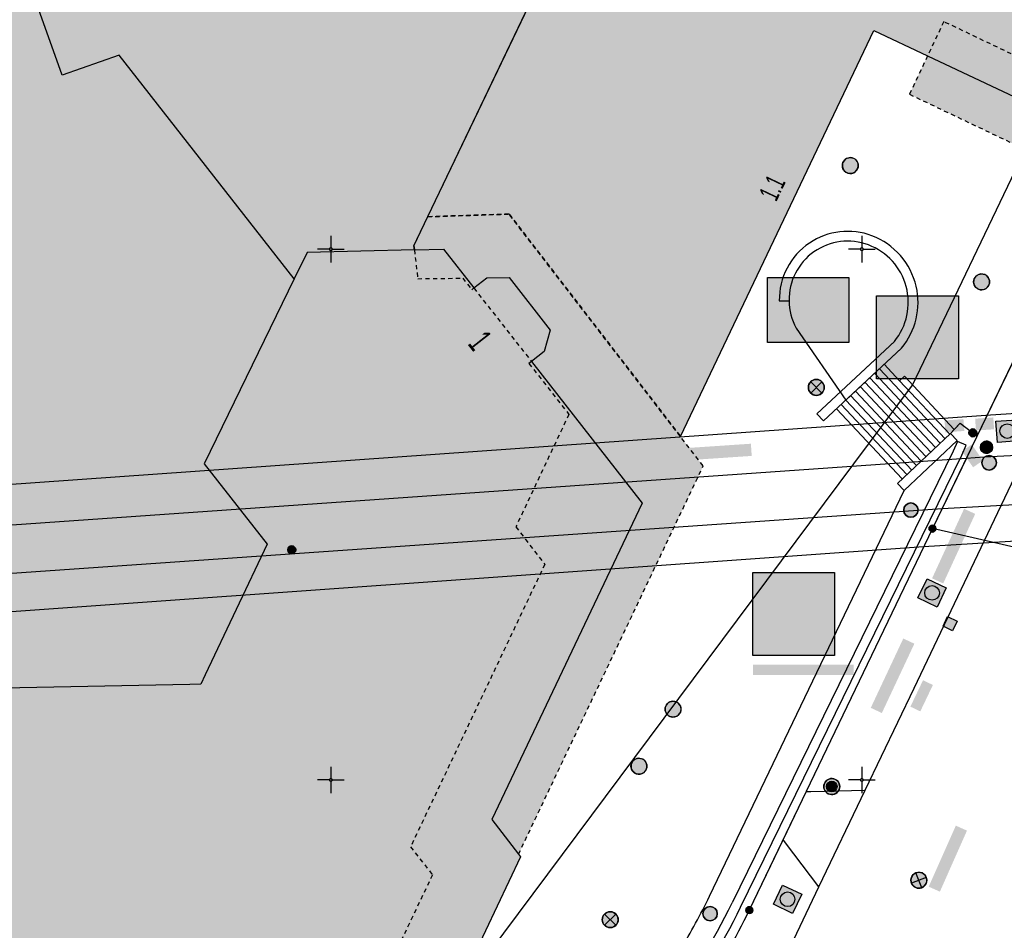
# Model space of a CAD drawing. Header units: metres. Extents: x 2695560 to 2696939, y 1260491 to 1262050.
# Tile 951 of 1005: x 2696636 to 2696683, y 1261693 to 1261736. Entities that reach past the tile are written whole.
import ezdxf

# ---------------------------------------------------------------- set-up
doc = ezdxf.new("R2010")
doc.units = ezdxf.units.M
doc.linetypes.add('AUSGEZOGEN', pattern=[0])
doc.linetypes.add('VERDECKT2_S2', pattern=[0.36, 0.2, -0.16])
for name, color, linetype in [('XR$1$AV_Flächen (EO)', 7, 'AUSGEZOGEN'), ('XR$1$AV_Gebäudeflächen (BB)', 7, 'AUSGEZOGEN'), ('XR$1$AV_Gebäudeflächen (EO)', 7, 'AUSGEZOGEN'), ('XR$1$AV_Gebäudeflächen ut.', 7, 'AUSGEZOGEN'), ('XR$1$AV_Grenzpunkte', 7, 'AUSGEZOGEN'), ('XR$1$AV_Haus-Nr.', 7, 'AUSGEZOGEN'), ('XR$1$AV_Koordinatennetzpunkte', 7, 'AUSGEZOGEN'), ('XR$1$AV_Linien (BB)', 7, 'AUSGEZOGEN'), ('XR$1$AV_Linien (EO)', 7, 'AUSGEZOGEN'), ('XR$1$AW_LK_Einlaufschacht alt', 24, 'AUSGEZOGEN'), ('XR$1$AW_LK_Schachtdeckel', 24, 'AUSGEZOGEN'), ('XR$1$AW_LK_Vorflutereinlauf', 24, 'AUSGEZOGEN'), ('XR$1$EW_LK_Bauwerk', 1, 'AUSGEZOGEN'), ('XR$1$EW_LK_Knoten', 1, 'AUSGEZOGEN'), ('XR$1$Liegenschaftsgrenzen', 7, 'AUSGEZOGEN'), ('XR$1$PFAV', 255, 'AUSGEZOGEN'), ('XR$1$PFAW', 255, 'AUSGEZOGEN'), ('XR$1$PFEW', 255, 'AUSGEZOGEN'), ('XR$1$PFWA', 255, 'AUSGEZOGEN'), ('XR$1$RAEW', 8, 'AUSGEZOGEN'), ('XR$1$RP_Abstandslinie', 7, 'AUSGEZOGEN'), ('XR$1$WA_LK_Hydrant', 171, 'AUSGEZOGEN')]:
    doc.layers.add(name, color=color, linetype=linetype)
doc.styles.add('ARIAL', font='arial.ttf')

# ---------------------------------------------------------------- blocks, each defined once
blk = doc.blocks.new('COMPLEXOBJECT_382')
at = {"layer": 'XR$1$AV_Linien (BB)', "color": 7, "linetype": 'AUSGEZOGEN', "transparency": 33554687}
blk.add_line((6671.11, 11722.563), (6671.57, 11722.57), dxfattribs=at)
blk.add_lwpolyline([(6671.909, 11721.283), (6674.242, 11717.893), (6676.863, 11720.336)], dxfattribs=at)
for centre, radius, start, end in [((6674.332, 11722.613), 3.223, 69.2822, 123.9497), ((6674.334, 11722.612), 3.224, 123.9762, 180.875), ((6674.28, 11722.485), 3.361, 13.1266, 69.2282), ((6674.28, 11722.486), 3.361, 320.233, 13.1061), ((6674.339, 11722.611), 2.77, 180.8542, 208.6592)]:
    blk.add_arc(centre, radius, start, end, dxfattribs=at)
blk = doc.blocks.new('COMPLEXOBJECT_390')
at = {"layer": 'XR$1$AV_Linien (BB)', "color": 7, "linetype": 'AUSGEZOGEN', "transparency": 33554687}
for points in [[(6667.83, 11694.521), (6676.985, 11713.631), (6676.67, 11713.966), (6679.17, 11716.314), (6679.621, 11716.806), (6680.429, 11716.186)], [(6666.232, 11688.823), (6665.839, 11689.047), (6665.296, 11689.358), (6665.147, 11689.097), (6664.779, 11689.302)]]:
    blk.add_lwpolyline(points, dxfattribs=at)
for centre, radius, start, end in [((6624.255, 11716.506), 48.807, 329.8824, 333.2273), ((6624.014, 11716.632), 49.079, 326.161, 329.8966)]:
    blk.add_arc(centre, radius, start, end, dxfattribs=at)
blk = doc.blocks.new('COMPLEXOBJECT_606')
at = {"layer": 'XR$1$AV_Linien (BB)', "color": 7, "linetype": 'AUSGEZOGEN', "transparency": 33554687}
blk.add_lwpolyline([(6653.935, 11724.965), (6655.307, 11724.997), (6656.736, 11723.169), (6657.343, 11723.644), (6658.397, 11723.665), (6660.333, 11721.181), (6660.048, 11720.175), (6659.444, 11719.707), (6664.659, 11713.038), (6657.585, 11698.14), (6658.837, 11696.503), (6658.93, 11696.382), (6655.633, 11689.414), (6655.465, 11689.411), (6627.417, 11688.876), (6625.487, 11684.807), (6610.155, 11684.506), (6608.852, 11684.509), (6605.71, 11677.828), (6601.705, 11677.74), (6570.412, 11677.096)], dxfattribs=at)
blk = doc.blocks.new('COMPLEXOBJECT_686')
at = {"layer": 'XR$1$AV_Linien (BB)', "color": 7, "linetype": 'AUSGEZOGEN', "transparency": 33554687}
blk.add_line((6671.292, 11697.19), (6669.7, 11693.87), dxfattribs=at)
for centre, radius, start, end in [((6634.41, 11710.984), 39.22, 321.2789, 334.1292), ((6634.223, 11710.859), 39.289, 308.7781, 321.5916), ((6634.375, 11710.818), 39.162, 300.6637, 308.6415)]:
    blk.add_arc(centre, radius, start, end, dxfattribs=at)
blk = doc.blocks.new('COMPLEXOBJECT_837')
at = {"layer": 'XR$1$AV_Flächen (EO)', "color": 7, "linetype": 'AUSGEZOGEN', "transparency": 33554687}
blk.add_line((6678.774, 11712.782), (6709.411, 11714.435), dxfattribs=at)
blk = doc.blocks.new('COMPLEXOBJECT_838')
at = {"layer": 'XR$1$AV_Flächen (EO)', "color": 7, "linetype": 'AUSGEZOGEN', "transparency": 33554687}
blk.add_lwpolyline([(6709.509, 11716.664), (6680.754, 11715.201), (6679.912, 11715.142)], dxfattribs=at)
blk = doc.blocks.new('COMPLEXOBJECT_841')
at = {"layer": 'XR$1$AV_Flächen (EO)', "color": 7, "linetype": 'AUSGEZOGEN', "transparency": 33554687}
blk.add_line((6484.02, 11699.236), (6678.774, 11712.782), dxfattribs=at)
blk = doc.blocks.new('COMPLEXOBJECT_842')
at = {"layer": 'XR$1$AV_Flächen (EO)', "color": 7, "linetype": 'AUSGEZOGEN', "transparency": 33554687}
blk.add_line((6679.912, 11715.142), (6483.55, 11701.41), dxfattribs=at)
blk = doc.blocks.new('COMPLEXOBJECT_843')
at = {"layer": 'XR$1$AV_Flächen (EO)', "color": 7, "linetype": 'AUSGEZOGEN', "transparency": 33554687}
for points in [[(6696.612, 11689.582), (6696.805, 11689.943), (6697.893, 11693.086), (6691.243, 11691.335), (6688.744, 11690.677), (6684.676, 11689.606), (6684.552, 11689.574)], [(6685.277, 11686.582), (6686.655, 11686.947), (6688.172, 11687.349), (6688.534, 11687.444), (6694.284, 11688.966), (6696.612, 11689.582)], [(6671.385, 11687.671), (6669.459, 11687.594), (6668.457, 11687.554), (6666.232, 11688.823), (6665.839, 11689.047), (6665.296, 11689.358), (6665.147, 11689.097), (6661.491, 11684.547), (6661.502, 11684.247), (6661.919, 11684.263), (6662.561, 11684.286), (6663.185, 11684.309), (6667.977, 11684.486), (6671.234, 11684.606)]]:
    blk.add_lwpolyline(points, dxfattribs=at)
for centre, radius, start, end in [((6669.032, 11750.454), 62.828, 272.14628, 284.30151), ((6669.563, 11747.526), 62.938, 279.89037, 284.45868), ((6669.443, 11748.131), 63.554, 276.3331, 279.90254), ((6669.469, 11748.397), 63.816, 271.58472, 276.2838)]:
    blk.add_arc(centre, radius, start, end, dxfattribs=at)
blk = doc.blocks.new('COMPLEXOBJECT_873')
at = {"layer": 'XR$1$AV_Flächen (EO)', "color": 7, "linetype": 'AUSGEZOGEN', "transparency": 33554687}
blk.add_line((6665.839, 11689.047), (6666.232, 11688.823), dxfattribs=at)
blk.add_lwpolyline([(6669.29, 11694.01), (6679.706, 11715.301), (6679.912, 11715.76), (6679.502, 11715.944), (6679.299, 11715.492), (6668.887, 11694.209)], dxfattribs=at)
for centre, radius, start, end in [((6633.031, 11711.9), 39.983, 325.1402, 333.7387), ((6633.03, 11711.892), 40.429, 325.2079, 333.7491)]:
    blk.add_arc(centre, radius, start, end, dxfattribs=at)
blk = doc.blocks.new('COMPLEXOBJECT_965')
at = {"layer": 'XR$1$AV_Flächen (EO)', "color": 7, "linetype": 'AUSGEZOGEN', "transparency": 33554687}
blk.add_line((6671.11, 11722.563), (6671.57, 11722.57), dxfattribs=at)
blk.add_lwpolyline([(6676.527, 11720.652), (6672.875, 11717.247), (6673.189, 11716.911), (6676.863, 11720.336)], dxfattribs=at)
for centre, radius, start, end in [((6674.332, 11722.613), 3.223, 69.2822, 123.9497), ((6674.334, 11722.612), 3.224, 123.9762, 180.875), ((6674.331, 11722.614), 2.762, 69.27, 180.9134), ((6674.28, 11722.485), 3.361, 13.1266, 69.2282), ((6674.281, 11722.486), 2.899, 320.7623, 69.2417), ((6674.28, 11722.486), 3.361, 320.233, 13.1061)]:
    blk.add_arc(centre, radius, start, end, dxfattribs=at)
blk = doc.blocks.new('COMPLEXOBJECT_1023')
at = {"layer": 'XR$1$AV_Linien (EO)', "color": 7, "linetype": 'AUSGEZOGEN', "transparency": 33554687}
blk.add_line((6671.11, 11722.563), (6671.57, 11722.57), dxfattribs=at)
blk.add_lwpolyline([(6676.527, 11720.652), (6676.549, 11720.672), (6672.875, 11717.247), (6673.189, 11716.911), (6676.863, 11720.336)], dxfattribs=at)
for centre, radius, start, end in [((6674.332, 11722.613), 3.223, 69.2822, 123.9497), ((6674.334, 11722.612), 3.224, 123.9762, 180.875), ((6674.331, 11722.614), 2.762, 69.27, 180.9134), ((6674.28, 11722.485), 3.361, 13.1266, 69.2282), ((6674.281, 11722.486), 2.899, 320.7623, 69.2417), ((6674.28, 11722.486), 3.361, 320.233, 13.1061)]:
    blk.add_arc(centre, radius, start, end, dxfattribs=at)
blk = doc.blocks.new('COMPLEXOBJECT_1066')
at = {"layer": 'XR$1$AV_Linien (EO)', "color": 7, "linetype": 'AUSGEZOGEN', "transparency": 33554687}
blk.add_line((6483.222, 11703.126), (6681.045, 11717.203), dxfattribs=at)
blk = doc.blocks.new('COMPLEXOBJECT_1067')
at = {"layer": 'XR$1$AV_Linien (EO)', "color": 7, "linetype": 'AUSGEZOGEN', "transparency": 33554687}
blk.add_line((6484.496, 11697.229), (6677.898, 11710.993), dxfattribs=at)
blk = doc.blocks.new('COMPLEXOBJECT_1074')
at = {"layer": 'XR$1$AV_Linien (EO)', "color": 7, "linetype": 'AUSGEZOGEN', "transparency": 33554687}
blk.add_line((6681.045, 11717.203), (6704.155, 11718.52), dxfattribs=at)
blk = doc.blocks.new('COMPLEXOBJECT_1075')
at = {"layer": 'XR$1$AV_Linien (EO)', "color": 7, "linetype": 'AUSGEZOGEN', "transparency": 33554687}
blk.add_line((6677.898, 11710.993), (6696.002, 11712.112), dxfattribs=at)
blk = doc.blocks.new('COMPLEXOBJECT_1229')
at = {"layer": 'XR$1$Liegenschaftsgrenzen', "color": 7, "linetype": 'AUSGEZOGEN', "transparency": 33554687}
blk.add_line((6678.32, 11711.84), (6669.7, 11693.87), dxfattribs=at)
for centre, radius, start, end in [((6634.41, 11710.984), 39.22, 321.2789, 334.1292), ((6634.223, 11710.859), 39.289, 308.7781, 321.5916), ((6634.39, 11710.795), 39.134, 295.7951, 308.6456), ((6634.186, 11710.806), 39.234, 283.2072, 296.0566)]:
    blk.add_arc(centre, radius, start, end, dxfattribs=at)
blk = doc.blocks.new('BAV15')
at = {"layer": 'XR$1$PFAV', "transparency": 33554687}
blk.add_hatch(color=7, dxfattribs=at).paths.add_polyline_path([(0.5, 0), (0.49, 0.1), (0.46, 0.2), (0.41, 0.29), (0.34, 0.36), (0.26, 0.42), (0.17, 0.47), (0.08, 0.49), (-0.03, 0.5), (-0.13, 0.48), (-0.22, 0.45), (-0.31, 0.4), (-0.38, 0.33), (-0.44, 0.24), (-0.48, 0.15), (-0.5, 0.05), (-0.5, -0.05), (-0.48, -0.15), (-0.44, -0.24), (-0.38, -0.33), (-0.31, -0.4), (-0.22, -0.45), (-0.13, -0.48), (-0.03, -0.5), (0.08, -0.49), (0.17, -0.47), (0.26, -0.42), (0.34, -0.36), (0.41, -0.29), (0.46, -0.2), (0.49, -0.1)])
at = {"color": 7, "transparency": 33554687}
for start, end in [(90, 270), (270, 90)]:
    blk.add_arc((0, 0), 0.5, start, end, dxfattribs=at)
at = {"layer": 'XR$1$PFAV', "transparency": 33554687}
blk.add_circle((0, 0), 0.5, dxfattribs=at)
blk = doc.blocks.new('BAV2041')
at = {"color": 7, "transparency": 33554687}
for p, q in [((0, 0.5), (0, 0.05)), ((-0.05, 0), (-0.5, 0)), ((0.05, 0), (0.5, 0)), ((0, -0.05), (0, -0.5))]:
    blk.add_line(p, q, dxfattribs=at)
blk.add_circle((0, 0), 0.05, dxfattribs=at)
for start, end in [(90, 270), (270, 90)]:
    blk.add_arc((0, 0), 0.05, start, end, dxfattribs=at)
blk = doc.blocks.new('BAW2089')
at = {"layer": 'XR$1$PFAW', "transparency": 33554687}
blk.add_hatch(color=7, dxfattribs=at).paths.add_polyline_path([(-0.5, 0.5), (-0.5, -0.5), (0.5, -0.5), (0.5, 0.5)])
at = {"transparency": 33554687}
blk.add_lwpolyline([(-0.5, 0.5), (0.5, 0.5), (0.5, -0.5), (-0.5, -0.5), (-0.5, 0.5)], close=True, dxfattribs=at)
at = {"layer": 'XR$1$PFAW', "transparency": 33554687}
blk.add_lwpolyline([(-0.5, 0.5), (0.5, 0.5), (0.5, -0.5), (-0.5, -0.5), (-0.5, 0.5)], close=True, dxfattribs=at)
blk = doc.blocks.new('BAW2081')
at = {"layer": 'XR$1$PFAW', "transparency": 33554687}
blk.add_hatch(color=7, dxfattribs=at).paths.add_polyline_path([(0.5, 0), (0.49, 0.1), (0.46, 0.2), (0.41, 0.29), (0.34, 0.36), (0.26, 0.42), (0.17, 0.47), (0.08, 0.49), (-0.03, 0.5), (-0.13, 0.48), (-0.22, 0.45), (-0.31, 0.4), (-0.38, 0.33), (-0.44, 0.24), (-0.48, 0.15), (-0.5, 0.05), (-0.5, -0.05), (-0.48, -0.15), (-0.44, -0.24), (-0.38, -0.33), (-0.31, -0.4), (-0.22, -0.45), (-0.13, -0.48), (-0.03, -0.5), (0.08, -0.49), (0.17, -0.47), (0.26, -0.42), (0.34, -0.36), (0.41, -0.29), (0.46, -0.2), (0.49, -0.1)])
at = {"transparency": 33554687}
blk.add_line((-0.43, -0.25), (0, 0), dxfattribs=at)
blk.add_lwpolyline([(0, 0.5), (0, 0), (0.43, -0.25)], dxfattribs=at)
for start, end in [(90, 180), (180, 270), (0, 90), (270, 0)]:
    blk.add_arc((0, 0), 0.5, start, end, dxfattribs=at)
at = {"layer": 'XR$1$PFAW', "transparency": 33554687}
blk.add_circle((0, 0), 0.5, dxfattribs=at)
blk = doc.blocks.new('BAW2082')
at = {"layer": 'XR$1$PFAW', "transparency": 33554687}
blk.add_hatch(color=7, dxfattribs=at).paths.add_polyline_path([(0.509, -0.003), (0.499, 0.098), (0.469, 0.194), (0.42, 0.283), (0.354, 0.359), (0.274, 0.421), (0.183, 0.466), (0.085, 0.491), (-0.016, 0.496), (-0.116, 0.481), (-0.211, 0.446), (-0.297, 0.392), (-0.37, 0.323), (-0.428, 0.24), (-0.468, 0.147), (-0.488, 0.047), (-0.488, -0.054), (-0.468, -0.153), (-0.428, -0.246), (-0.37, -0.329), (-0.297, -0.398), (-0.211, -0.452), (-0.116, -0.487), (-0.016, -0.502), (0.085, -0.497), (0.183, -0.472), (0.274, -0.427), (0.354, -0.366), (0.42, -0.289), (0.469, -0.2), (0.499, -0.104)])
at = {"transparency": 33554687}
for start, end in [(91.19481, 268.80519), (268.80519, 91.19481)]:
    blk.add_arc((0.01, 0), 0.5, start, end, dxfattribs=at)
at = {"layer": 'XR$1$PFAW', "transparency": 33554687}
blk.add_circle((0.009, -0.003), 0.5, dxfattribs=at)
blk = doc.blocks.new('BAW2087')
at = {"lineweight": 25, "true_color": 0x000000, "transparency": 33554687}
h = blk.add_hatch(color=18, dxfattribs=at)
h.paths.add_polyline_path([(-0.5, 0.5), (-0.5, -0.5), (0.5, -0.5), (0.5, 0.5)])
h.paths.add_polyline_path([(0.337, -0.069), (0.316, -0.136), (0.282, -0.196), (0.237, -0.249), (0.182, -0.292), (0.119, -0.322), (0.052, -0.34), (-0.017, -0.343), (-0.086, -0.333), (-0.151, -0.309), (-0.21, -0.272), (-0.261, -0.224), (-0.301, -0.167), (-0.328, -0.103), (-0.342, -0.035), (-0.342, 0.035), (-0.328, 0.103), (-0.301, 0.167), (-0.261, 0.224), (-0.21, 0.272), (-0.151, 0.309), (-0.086, 0.333), (-0.017, 0.343), (0.052, 0.34), (0.119, 0.322), (0.182, 0.292), (0.237, 0.249), (0.282, 0.196), (0.316, 0.136), (0.337, 0.069), (0.344, 0)], flags=16)
at = {"layer": 'XR$1$PFAW', "lineweight": 25, "transparency": 33554687}
blk.add_hatch(color=7, dxfattribs=at).paths.add_polyline_path([(0.344, 0), (0.337, 0.069), (0.316, 0.136), (0.282, 0.196), (0.237, 0.249), (0.182, 0.292), (0.119, 0.322), (0.052, 0.34), (-0.017, 0.343), (-0.086, 0.333), (-0.151, 0.309), (-0.21, 0.272), (-0.261, 0.224), (-0.301, 0.167), (-0.328, 0.103), (-0.342, 0.035), (-0.342, -0.035), (-0.328, -0.103), (-0.301, -0.167), (-0.261, -0.224), (-0.21, -0.272), (-0.151, -0.309), (-0.086, -0.333), (-0.017, -0.343), (0.052, -0.34), (0.119, -0.322), (0.182, -0.292), (0.237, -0.249), (0.282, -0.196), (0.316, -0.136), (0.337, -0.069)])
at = {"lineweight": 25, "transparency": 33554687}
for p, q in [((-0.5, 0.5, 0.993), (0.5, 0.5, 0.993)), ((-0.5, -0.5, 0.993), (-0.5, 0.5, 0.993)), ((0.5, 0.5, 0.993), (0.5, -0.5, 0.993)), ((0.5, -0.5, 0.993), (-0.5, -0.5, 0.993))]:
    blk.add_line(p, q, dxfattribs=at)
blk.add_circle((0, 0), 0.344, dxfattribs=at)
at = {"layer": 'XR$1$PFAW', "lineweight": 25, "transparency": 33554687}
blk.add_line((-0.5, 0.5), (0.5, 0.5), dxfattribs=at)
at = {"layer": 'XR$1$PFAW', "color": 31, "lineweight": 25, "transparency": 33554687}
for p, q in [((-0.5, -0.5), (-0.5, 0.5)), ((0.5, 0.5), (0.5, -0.5)), ((0.5, -0.5), (-0.5, -0.5))]:
    blk.add_line(p, q, dxfattribs=at)
at = {"layer": 'XR$1$PFAW', "lineweight": 25, "transparency": 33554687}
blk.add_circle((0, 0), 0.344, dxfattribs=at)
blk = doc.blocks.new('BWA2009')
at = {"true_color": 0x000000, "transparency": 33554687}
blk.add_hatch(color=18, dxfattribs=at).paths.add_polyline_path([(0.333, 0), (0.327, 0.067), (0.306, 0.131), (0.274, 0.19), (0.23, 0.242), (0.176, 0.283), (0.116, 0.313), (0.05, 0.329), (-0.017, 0.333), (-0.084, 0.323), (-0.147, 0.299), (-0.204, 0.264), (-0.253, 0.217), (-0.291, 0.162), (-0.318, 0.1), (-0.332, 0.034), (-0.332, -0.034), (-0.318, -0.1), (-0.291, -0.162), (-0.253, -0.217), (-0.204, -0.264), (-0.147, -0.299), (-0.084, -0.323), (-0.017, -0.333), (0.05, -0.329), (0.116, -0.313), (0.176, -0.283), (0.23, -0.242), (0.274, -0.19), (0.306, -0.131), (0.327, -0.067)])
at = {"layer": 'XR$1$PFWA', "transparency": 33554687}
blk.add_hatch(color=7, dxfattribs=at).paths.add_polyline_path([(0.5, 0), (0.49, 0.101), (0.459, 0.197), (0.41, 0.286), (0.344, 0.362), (0.264, 0.424), (0.174, 0.469), (0.076, 0.494), (-0.025, 0.499), (-0.125, 0.484), (-0.22, 0.449), (-0.306, 0.395), (-0.379, 0.326), (-0.437, 0.243), (-0.477, 0.15), (-0.497, 0.051), (-0.497, -0.051), (-0.477, -0.15), (-0.437, -0.243), (-0.379, -0.326), (-0.306, -0.395), (-0.22, -0.449), (-0.125, -0.484), (-0.025, -0.499), (0.076, -0.494), (0.174, -0.469), (0.264, -0.424), (0.344, -0.362), (0.41, -0.286), (0.459, -0.197), (0.49, -0.101)])
at = {"transparency": 33554687}
blk.add_circle((0, 0), 0.333, dxfattribs=at)
for start, end in [(90, 180), (180, 270), (0, 90), (270, 0)]:
    blk.add_arc((0, 0), 0.5, start, end, dxfattribs=at)
at = {"layer": 'XR$1$PFWA', "transparency": 33554687}
blk.add_circle((0, 0), 0.5, dxfattribs=at)
blk = doc.blocks.new('BEWLP2597')
at = {"layer": 'XR$1$PFEW', "transparency": 33554687}
blk.add_hatch(color=7, dxfattribs=at).paths.add_polyline_path([(-0.5, 0), (-0.497, -0.051), (-0.49, -0.101), (-0.477, -0.15), (-0.459, -0.197), (-0.437, -0.243), (-0.41, -0.286), (-0.379, -0.326), (-0.344, -0.362), (-0.306, -0.395), (-0.264, -0.424), (-0.22, -0.449), (-0.174, -0.469), (-0.125, -0.484), (-0.076, -0.494), (-0.025, -0.499), (0.025, -0.499), (0.076, -0.494), (0.125, -0.484), (0.174, -0.469), (0.22, -0.449), (0.264, -0.424), (0.306, -0.395), (0.344, -0.362), (0.379, -0.326), (0.41, -0.286), (0.437, -0.243), (0.459, -0.197), (0.477, -0.15), (0.49, -0.101), (0.497, -0.051), (0.5, 0), (0.497, 0.051), (0.49, 0.101), (0.477, 0.15), (0.459, 0.197), (0.437, 0.243), (0.41, 0.286), (0.379, 0.326), (0.344, 0.362), (0.306, 0.395), (0.264, 0.424), (0.22, 0.449), (0.174, 0.469), (0.125, 0.484), (0.076, 0.494), (0.025, 0.499), (-0.025, 0.499), (-0.076, 0.494), (-0.125, 0.484), (-0.174, 0.469), (-0.22, 0.449), (-0.264, 0.424), (-0.306, 0.395), (-0.344, 0.362), (-0.379, 0.326), (-0.41, 0.286), (-0.437, 0.243), (-0.459, 0.197), (-0.477, 0.15), (-0.49, 0.101), (-0.497, 0.051)])
at = {"color": 1, "transparency": 33554687}
for start, end in [(90, 180), (0, 90), (180, 270), (270, 0)]:
    blk.add_arc((0, 0), 0.5, start, end, dxfattribs=at)
at = {"layer": 'XR$1$PFEW', "transparency": 33554687}
blk.add_circle((0, 0), 0.5, dxfattribs=at)
blk = doc.blocks.new('BEWLP2574')
at = {"layer": 'XR$1$PFEW', "transparency": 33554687}
blk.add_hatch(color=7, dxfattribs=at).paths.add_polyline_path([(-0.5, 0), (-0.497, -0.051), (-0.489, -0.101), (-0.477, -0.15), (-0.459, -0.198), (-0.437, -0.243), (-0.41, -0.286), (-0.379, -0.326), (-0.344, -0.363), (-0.306, -0.396), (-0.264, -0.425), (-0.22, -0.449), (-0.173, -0.469), (-0.125, -0.485), (-0.075, -0.495), (-0.025, -0.5), (0.026, -0.5), (0.076, -0.495), (0.126, -0.485), (0.174, -0.469), (0.221, -0.449), (0.265, -0.425), (0.306, -0.396), (0.345, -0.363), (0.38, -0.326), (0.411, -0.286), (0.437, -0.243), (0.46, -0.198), (0.477, -0.15), (0.49, -0.101), (0.498, -0.051), (0.5, 0), (0.498, 0.05), (0.49, 0.1), (0.477, 0.149), (0.46, 0.197), (0.437, 0.242), (0.411, 0.285), (0.38, 0.325), (0.345, 0.362), (0.306, 0.395), (0.265, 0.424), (0.221, 0.448), (0.174, 0.468), (0.126, 0.484), (0.076, 0.494), (0.026, 0.499), (-0.025, 0.499), (-0.075, 0.494), (-0.125, 0.484), (-0.173, 0.468), (-0.22, 0.448), (-0.264, 0.424), (-0.306, 0.395), (-0.344, 0.362), (-0.379, 0.325), (-0.41, 0.285), (-0.437, 0.242), (-0.459, 0.197), (-0.477, 0.149), (-0.489, 0.1), (-0.497, 0.05)])
at = {"color": 1, "transparency": 33554687}
for start, end in [(90, 180), (0, 90), (180, 270), (270, 0)]:
    blk.add_arc((0, 0), 0.5, start, end, dxfattribs=at)
at = {"layer": 'XR$1$PFEW', "transparency": 33554687}
blk.add_circle((0, 0), 0.5, dxfattribs=at)
blk = doc.blocks.new('BEWLP2549_S')
at = {"layer": 'XR$1$PFEW', "transparency": 33554687}
blk.add_hatch(color=7, dxfattribs=at).paths.add_polyline_path([(0.5, 0), (0.49, 0.101), (0.459, 0.197), (0.41, 0.286), (0.344, 0.362), (0.264, 0.424), (0.174, 0.469), (0.076, 0.494), (-0.025, 0.499), (-0.125, 0.484), (-0.22, 0.449), (-0.306, 0.395), (-0.379, 0.326), (-0.437, 0.243), (-0.477, 0.15), (-0.497, 0.051), (-0.497, -0.051), (-0.477, -0.15), (-0.437, -0.243), (-0.379, -0.326), (-0.306, -0.395), (-0.22, -0.449), (-0.125, -0.484), (-0.025, -0.499), (0.076, -0.494), (0.174, -0.469), (0.264, -0.424), (0.344, -0.362), (0.41, -0.286), (0.459, -0.197), (0.49, -0.101)])
at = {"color": 1, "transparency": 33554687}
for p, q in [((0.354, -0.354), (-0.354, 0.354)), ((-0.354, -0.354), (0.354, 0.354))]:
    blk.add_line(p, q, dxfattribs=at)
for start, end in [(91.38095, 268.61905), (268.61905, 91.38095)]:
    blk.add_arc((0, 0), 0.5, start, end, dxfattribs=at)
at = {"layer": 'XR$1$PFEW', "transparency": 33554687}
blk.add_circle((0, 0), 0.5, dxfattribs=at)
blk = doc.blocks.new('BEWLP2561')
at = {"layer": 'XR$1$PFEW', "transparency": 33554687}
blk.add_hatch(color=7, dxfattribs=at).paths.add_polyline_path([(0.488, 0), (0.478, 0.101), (0.448, 0.197), (0.399, 0.286), (0.333, 0.362), (0.253, 0.424), (0.162, 0.469), (0.064, 0.494), (-0.037, 0.499), (-0.137, 0.484), (-0.232, 0.449), (-0.318, 0.395), (-0.391, 0.326), (-0.449, 0.243), (-0.489, 0.15), (-0.509, 0.051), (-0.509, -0.051), (-0.489, -0.15), (-0.449, -0.243), (-0.391, -0.326), (-0.318, -0.395), (-0.232, -0.449), (-0.137, -0.484), (-0.037, -0.499), (0.064, -0.494), (0.162, -0.469), (0.253, -0.424), (0.333, -0.362), (0.399, -0.286), (0.448, -0.197), (0.478, -0.101)])
at = {"layer": 'XR$1$RAEW', "transparency": 33554687}
for points in [[(-0.324, -0.38), (-0.009, 0.003), (-0.38, 0.325), (-0.396, 0.305), (-0.411, 0.285), (-0.425, 0.263), (-0.438, 0.242), (-0.449, 0.219), (-0.46, 0.196), (-0.469, 0.172), (-0.477, 0.148), (-0.484, 0.124), (-0.49, 0.099), (-0.494, 0.074), (-0.497, 0.049), (-0.499, 0.024), (-0.5, -0.001), (-0.499, -0.027), (-0.497, -0.052), (-0.494, -0.077), (-0.489, -0.102), (-0.484, -0.127), (-0.477, -0.151), (-0.468, -0.175), (-0.459, -0.198), (-0.448, -0.221), (-0.436, -0.244), (-0.423, -0.266), (-0.409, -0.287), (-0.394, -0.307), (-0.378, -0.327), (-0.361, -0.346), (-0.343, -0.363)], [(0.306, 0.386), (0, 0), (0.381, -0.325), (0.397, -0.305), (0.411, -0.284), (0.425, -0.262), (0.438, -0.24), (0.449, -0.217), (0.459, -0.193), (0.468, -0.169), (0.476, -0.144), (0.483, -0.12), (0.488, -0.094), (0.492, -0.069), (0.494, -0.043), (0.495, -0.018), (0.495, 0.008), (0.494, 0.034), (0.491, 0.059), (0.487, 0.084), (0.482, 0.11), (0.475, 0.134), (0.468, 0.159), (0.459, 0.183), (0.448, 0.206), (0.437, 0.229), (0.424, 0.252), (0.41, 0.273), (0.395, 0.294), (0.379, 0.314), (0.362, 0.334), (0.345, 0.352), (0.326, 0.37)]]:
    blk.add_hatch(color=1, dxfattribs=at).paths.add_polyline_path(points)
at = {"color": 1, "transparency": 33554687}
for p, q in [((0.381, -0.325), (-0.38, 0.325)), ((-0.324, -0.38), (0.306, 0.386))]:
    blk.add_line(p, q, dxfattribs=at)
for start, end in [(91.38095, 268.61905), (268.61905, 91.38095)]:
    blk.add_arc((0, 0), 0.5, start, end, dxfattribs=at)
at = {"layer": 'XR$1$PFEW', "transparency": 33554687}
blk.add_circle((-0.012, 0, -0.993), 0.5, dxfattribs=at)
at = {"layer": 'XR$1$RAEW', "color": 1, "transparency": 33554687}
for points in [[(-0.324, -0.38), (-0.009, 0.003), (-0.38, 0.325)], [(0.306, 0.386), (0, 0), (0.381, -0.325)]]:
    blk.add_lwpolyline(points, dxfattribs=at)
for centre, start, end in [((0, 0), 139.48209, 229.51105), ((-0.004, -0.006), 320.36586, 51.63478)]:
    blk.add_arc(centre, 0.5, start, end, dxfattribs=at)

msp = doc.modelspace()

# ---------------------------------------------------------------- hatches: boundary and pattern name
at = {"transparency": 33554687}
for points in [[(2696681.34, 1261731.797), (2696681.188, 1261731.303), (2696682.504, 1261730.897), (2696682.656, 1261731.391)], [(2696671.531, 1261723.474), (2696671.531, 1261720.419), (2696675.357, 1261720.419), (2696675.357, 1261723.474)], [(2696676.661, 1261722.608), (2696676.661, 1261718.707), (2696680.508, 1261718.707), (2696680.508, 1261722.608)], [(2696679.857, 1261716.74), (2696679.898, 1261716.182), (2696680.788, 1261716.247), (2696680.747, 1261716.805)], [(2696681.298, 1261716.824), (2696681.336, 1261716.266), (2696682.191, 1261716.325), (2696682.153, 1261716.883)], [(2696665.819, 1261715.313), (2696665.858, 1261714.739), (2696670.783, 1261715.071), (2696670.744, 1261715.645)], [(2696681.137, 1261715.61), (2696680.677, 1261715.291), (2696681.202, 1261714.534), (2696681.662, 1261714.853)], [(2696679.272, 1261709.305), (2696679.796, 1261709.065), (2696681.302, 1261712.341), (2696680.778, 1261712.581)], [(2696670.835, 1261709.578), (2696670.835, 1261705.676), (2696674.682, 1261705.676), (2696674.682, 1261709.578)], [(2696676.386, 1261703.207), (2696676.908, 1261702.963), (2696678.438, 1261706.227), (2696677.916, 1261706.471)], [(2696670.845, 1261705.245), (2696670.845, 1261704.753), (2696675.58, 1261704.753), (2696675.58, 1261705.245)], [(2696678.251, 1261703.263), (2696678.717, 1261703.04), (2696679.311, 1261704.283), (2696678.845, 1261704.506)], [(2696679.113, 1261694.785), (2696679.639, 1261694.551), (2696680.915, 1261697.425), (2696680.389, 1261697.659)]]:
    msp.add_hatch(color=7, dxfattribs=at).paths.add_polyline_path(points)
at = {"layer": 'XR$1$AV_Gebäudeflächen (BB)', "true_color": 0xd2d2d2, "transparency": 33554687}
msp.add_hatch(color=254, dxfattribs=at).paths.add_polyline_path([(2696663.111, 1261771.407), (2696659.799, 1261772.988), (2696659.817, 1261773.025), (2696658.772, 1261773.524), (2696659.911, 1261775.917), (2696658.574, 1261776.553), (2696657.436, 1261774.16), (2696653.571, 1261775.998), (2696652.548, 1261776.485), (2696649.125, 1261778.113), (2696649.089, 1261778.13), (2696644.312, 1261780.402), (2696640.9, 1261782.025), (2696639.067, 1261782.897), (2696636.865, 1261783.944), (2696635.637, 1261784.528), (2696633.699, 1261785.45), (2696633.603, 1261785.496), (2696630.288, 1261787.072), (2696628.258, 1261788.038), (2696628.157, 1261788.086), (2696624.736, 1261789.719), (2696622.832, 1261790.627), (2696619.394, 1261792.268), (2696617.479, 1261793.182), (2696614.037, 1261794.824), (2696609.43, 1261797.023), (2696606.02, 1261798.65), (2696604.459, 1261799.395), (2696602.645, 1261800.261), (2696602.633, 1261800.267), (2696602.62, 1261800.272), (2696602.608, 1261800.277), (2696602.595, 1261800.281), (2696602.582, 1261800.285), (2696602.569, 1261800.289), (2696602.556, 1261800.292), (2696602.543, 1261800.294), (2696602.529, 1261800.297), (2696602.516, 1261800.298), (2696602.502, 1261800.3), (2696602.489, 1261800.301), (2696602.476, 1261800.301), (2696602.462, 1261800.301), (2696602.449, 1261800.3), (2696602.435, 1261800.299), (2696602.422, 1261800.298), (2696602.408, 1261800.296), (2696602.395, 1261800.294), (2696602.382, 1261800.291), (2696602.369, 1261800.288), (2696602.356, 1261800.284), (2696602.343, 1261800.28), (2696602.33, 1261800.276), (2696602.317, 1261800.271), (2696602.305, 1261800.266), (2696602.293, 1261800.26), (2696602.281, 1261800.254), (2696602.269, 1261800.247), (2696602.257, 1261800.24), (2696602.246, 1261800.233), (2696602.24, 1261800.229), (2696602.235, 1261800.226), (2696602.23, 1261800.222), (2696602.224, 1261800.218), (2696602.219, 1261800.214), (2696602.214, 1261800.21), (2696602.209, 1261800.205), (2696602.204, 1261800.201), (2696602.199, 1261800.197), (2696602.194, 1261800.192), (2696602.189, 1261800.188), (2696602.184, 1261800.183), (2696602.18, 1261800.179), (2696602.175, 1261800.174), (2696602.171, 1261800.169), (2696602.166, 1261800.164), (2696602.162, 1261800.159), (2696602.158, 1261800.154), (2696602.154, 1261800.149), (2696602.15, 1261800.144), (2696602.146, 1261800.138), (2696602.142, 1261800.133), (2696602.138, 1261800.127), (2696602.134, 1261800.122), (2696602.131, 1261800.116), (2696602.127, 1261800.111), (2696602.124, 1261800.105), (2696602.12, 1261800.099), (2696602.117, 1261800.094), (2696602.114, 1261800.088), (2696602.111, 1261800.082), (2696602.06, 1261799.975), (2696600.507, 1261796.686), (2696600.435, 1261796.533), (2696600.35, 1261796.352), (2696596.831, 1261788.898), (2696592.555, 1261779.839), (2696592.456, 1261779.886), (2696588.46, 1261771.502), (2696588.56, 1261771.454), (2696585.542, 1261765.12), (2696585.402, 1261764.828), (2696570.886, 1261734.362), (2696569.018, 1261730.442), (2696567.263, 1261726.759), (2696559.856, 1261726.69), (2696559.846, 1261726.69), (2696559.835, 1261726.689), (2696559.825, 1261726.688), (2696559.815, 1261726.686), (2696559.804, 1261726.685), (2696559.794, 1261726.682), (2696559.784, 1261726.68), (2696559.774, 1261726.677), (2696559.764, 1261726.674), (2696559.755, 1261726.67), (2696559.745, 1261726.666), (2696559.736, 1261726.662), (2696559.726, 1261726.657), (2696559.717, 1261726.652), (2696559.708, 1261726.647), (2696559.7, 1261726.641), (2696559.691, 1261726.635), (2696559.683, 1261726.629), (2696559.675, 1261726.623), (2696559.667, 1261726.616), (2696559.659, 1261726.609), (2696559.652, 1261726.601), (2696559.645, 1261726.594), (2696559.638, 1261726.586), (2696559.632, 1261726.578), (2696559.625, 1261726.57), (2696559.62, 1261726.561), (2696559.614, 1261726.552), (2696559.609, 1261726.543), (2696559.604, 1261726.534), (2696559.599, 1261726.525), (2696553.918, 1261714.551), (2696549.424, 1261705.081), (2696549.42, 1261705.071), (2696549.416, 1261705.062), (2696549.412, 1261705.052), (2696549.409, 1261705.042), (2696549.406, 1261705.032), (2696549.404, 1261705.022), (2696549.402, 1261705.012), (2696549.4, 1261705.002), (2696549.398, 1261704.991), (2696549.397, 1261704.981), (2696549.397, 1261704.971), (2696549.396, 1261704.96), (2696549.396, 1261704.95), (2696549.397, 1261704.939), (2696549.398, 1261704.929), (2696549.399, 1261704.919), (2696549.4, 1261704.908), (2696549.402, 1261704.898), (2696549.404, 1261704.888), (2696549.407, 1261704.878), (2696549.41, 1261704.868), (2696549.413, 1261704.858), (2696549.417, 1261704.848), (2696549.421, 1261704.839), (2696549.425, 1261704.829), (2696549.43, 1261704.82), (2696549.435, 1261704.811), (2696549.44, 1261704.802), (2696549.446, 1261704.793), (2696549.452, 1261704.784), (2696549.458, 1261704.776), (2696556.702, 1261695.507), (2696557.355, 1261694.671), (2696571.116, 1261677.061), (2696571.121, 1261677.052), (2696571.127, 1261677.043), (2696571.132, 1261677.034), (2696571.138, 1261677.026), (2696571.145, 1261677.017), (2696571.151, 1261677.009), (2696571.158, 1261677.001), (2696571.165, 1261676.994), (2696571.173, 1261676.987), (2696571.181, 1261676.98), (2696571.189, 1261676.973), (2696571.197, 1261676.966), (2696571.205, 1261676.96), (2696571.214, 1261676.954), (2696571.223, 1261676.949), (2696571.232, 1261676.943), (2696571.241, 1261676.938), (2696571.25, 1261676.934), (2696571.26, 1261676.93), (2696571.269, 1261676.926), (2696571.279, 1261676.922), (2696571.289, 1261676.919), (2696571.299, 1261676.916), (2696571.309, 1261676.913), (2696571.32, 1261676.911), (2696571.33, 1261676.909), (2696571.34, 1261676.908), (2696571.351, 1261676.907), (2696571.361, 1261676.906), (2696571.372, 1261676.906), (2696571.382, 1261676.906), (2696602.675, 1261677.55), (2696606.68, 1261677.638), (2696609.822, 1261684.319), (2696611.125, 1261684.316), (2696626.457, 1261684.617), (2696628.387, 1261688.686), (2696656.435, 1261689.221), (2696656.603, 1261689.224), (2696659.9, 1261696.192), (2696659.807, 1261696.313), (2696658.555, 1261697.95), (2696665.629, 1261712.848), (2696660.414, 1261719.517), (2696661.018, 1261719.985), (2696661.303, 1261720.991), (2696659.367, 1261723.475), (2696658.313, 1261723.454), (2696657.706, 1261722.979), (2696656.277, 1261724.807), (2696654.905, 1261724.775), (2696654.895, 1261724.858), (2696654.881, 1261724.981), (2696655.019, 1261725.27), (2696661.375, 1261738.563), (2696658.848, 1261745.397), (2696661.04, 1261749.965), (2696660.895, 1261750.345), (2696660.465, 1261750.548), (2696654.501, 1261753.407)])
at = {"layer": 'XR$1$AV_Gebäudeflächen (EO)', "true_color": 0xebebeb, "transparency": 33554687}
for points in [[(2696678.207, 1261732.103), (2696686.096, 1261728.341), (2696687.716, 1261731.748), (2696685.271, 1261732.917), (2696679.822, 1261735.523), (2696679.059, 1261733.907)], [(2696668.499, 1261714.597), (2696667.434, 1261715.979), (2696659.363, 1261726.458), (2696655.528, 1261726.335), (2696654.881, 1261724.981), (2696654.905, 1261724.775), (2696656.277, 1261724.807), (2696657.706, 1261722.979), (2696658.313, 1261723.454), (2696659.367, 1261723.475), (2696661.303, 1261720.991), (2696661.018, 1261719.985), (2696660.414, 1261719.517), (2696665.629, 1261712.848), (2696658.555, 1261697.95), (2696659.807, 1261696.313)]]:
    msp.add_hatch(color=7, dxfattribs=at).paths.add_polyline_path(points)
at = {"layer": 'XR$1$AV_Gebäudeflächen ut.', "true_color": 0xf5f5f5, "transparency": 33554687}
msp.add_hatch(color=7, dxfattribs=at).paths.add_polyline_path([(2696687.52, 1261737.639), (2696660.895, 1261750.345), (2696661.04, 1261749.965), (2696658.848, 1261745.397), (2696661.375, 1261738.563), (2696655.528, 1261726.335), (2696659.363, 1261726.458), (2696667.434, 1261715.979), (2696676.525, 1261735.104), (2696679.059, 1261733.907), (2696684.515, 1261731.331), (2696685.271, 1261732.917)])

# ---------------------------------------------------------------- linework, layer by layer
at = {"color": 24, "lineweight": -3, "transparency": 33554687}
for points in [[(2696671.531, 1261723.474), (2696675.357, 1261723.474), (2696675.357, 1261720.419), (2696671.531, 1261720.419), (2696671.531, 1261723.474)], [(2696676.661, 1261722.608), (2696680.508, 1261722.608), (2696680.508, 1261718.707), (2696676.661, 1261718.707), (2696676.661, 1261722.608)], [(2696670.835, 1261709.578), (2696674.682, 1261709.578), (2696674.682, 1261705.676), (2696670.835, 1261705.676), (2696670.835, 1261709.578)]]:
    msp.add_lwpolyline(points, close=True, dxfattribs=at)
at = {"layer": 'XR$1$AV_Flächen (EO)', "color": 7, "linetype": 'VERDECKT2_S2', "transparency": 33554687}
msp.add_line((2696659.807, 1261696.313), (2696668.499, 1261714.597), dxfattribs=at)
at = {"layer": 'XR$1$AV_Flächen (EO)', "color": 7, "linetype": 'AUSGEZOGEN', "transparency": 33554687}
for points in [[(2696687.52, 1261737.639), (2696660.895, 1261750.345), (2696661.04, 1261749.965), (2696658.848, 1261745.397), (2696661.375, 1261738.563), (2696655.528, 1261726.335)], [(2696667.434, 1261715.979), (2696676.525, 1261735.104), (2696679.059, 1261733.907), (2696684.515, 1261731.331), (2696685.271, 1261732.917), (2696687.52, 1261737.639)], [(2696655.528, 1261726.335), (2696654.881, 1261724.981), (2696654.905, 1261724.775), (2696656.277, 1261724.807), (2696657.706, 1261722.979), (2696658.313, 1261723.454), (2696659.367, 1261723.475), (2696661.303, 1261720.991), (2696661.018, 1261719.985), (2696660.414, 1261719.517), (2696665.629, 1261712.848), (2696658.555, 1261697.95), (2696659.807, 1261696.313)]]:
    msp.add_lwpolyline(points, dxfattribs=at)
at = {"layer": 'XR$1$AV_Flächen (EO)', "color": 7, "linetype": 'VERDECKT2_S2', "transparency": 33554687}
msp.add_lwpolyline([(2696678.207, 1261732.103), (2696686.096, 1261728.341), (2696687.716, 1261731.748), (2696685.271, 1261732.917), (2696679.822, 1261735.523), (2696679.059, 1261733.907), (2696678.207, 1261732.103)], close=True, dxfattribs=at)
for points in [[(2696668.499, 1261714.597), (2696667.434, 1261715.979), (2696659.363, 1261726.458), (2696655.528, 1261726.335)], [(2696655.528, 1261726.335), (2696659.363, 1261726.458), (2696667.434, 1261715.979)]]:
    msp.add_lwpolyline(points, dxfattribs=at)
at = {"layer": 'XR$1$AV_Flächen (EO)', "color": 7, "linetype": 'AUSGEZOGEN', "transparency": 33554687}
msp.add_lwpolyline([(2696680.14, 1261716.124), (2696677.64, 1261713.776), (2696677.955, 1261713.441), (2696680.455, 1261715.789), (2696680.14, 1261716.124)], close=True, dxfattribs=at)
at = {"layer": 'XR$1$AV_Linien (BB)', "color": 7, "linetype": 'AUSGEZOGEN', "transparency": 33554687}
for p, q in [((2696681.399, 1261715.996), (2696683.965, 1261721.33)), ((2696681.123, 1261715.453), (2696681.399, 1261715.996)), ((2696673.946, 1261694.783), (2696676.12, 1261699.33)), ((2696673.351, 1261699.268), (2696672.262, 1261697)), ((2696670.429, 1261687.404), (2696673.946, 1261694.783))]:
    msp.add_line(p, q, dxfattribs=at)
for points in [[(2696654.905, 1261724.775), (2696654.895, 1261724.858), (2696654.881, 1261724.981), (2696655.019, 1261725.27), (2696661.375, 1261738.563), (2696658.848, 1261745.397), (2696661.04, 1261749.965), (2696660.895, 1261750.345)], [(2696676.12, 1261699.33), (2696678.421, 1261704.141), (2696686.633, 1261721.37)], [(2696681.123, 1261715.453), (2696679.29, 1261711.65), (2696673.351, 1261699.268)], [(2696673.351, 1261699.268), (2696673.564, 1261699.273), (2696676.12, 1261699.33)], [(2696673.946, 1261694.783), (2696672.377, 1261696.849), (2696672.262, 1261697)]]:
    msp.add_lwpolyline(points, dxfattribs=at)
at = {"layer": 'XR$1$AV_Linien (EO)', "color": 7, "linetype": 'AUSGEZOGEN', "transparency": 33554687}
for p, q in [((2696677.745, 1261718.607), (2696677.015, 1261719.384)), ((2696679.659, 1261715.672), (2696676.564, 1261718.963)), ((2696679.883, 1261715.883), (2696676.79, 1261719.173)), ((2696678.985, 1261715.039), (2696675.888, 1261718.333)), ((2696679.209, 1261715.25), (2696676.114, 1261718.543)), ((2696679.434, 1261715.461), (2696676.339, 1261718.753)), ((2696680.108, 1261716.094), (2696677.745, 1261718.607)), ((2696678.536, 1261714.617), (2696675.438, 1261717.913)), ((2696678.76, 1261714.828), (2696675.663, 1261718.123)), ((2696678.087, 1261714.195), (2696674.987, 1261717.493)), ((2696678.311, 1261714.406), (2696675.212, 1261717.703)), ((2696677.856, 1261713.984), (2696674.772, 1261717.292)), ((2696680.315, 1261716.315), (2696680.591, 1261716.616)), ((2696680.14, 1261716.124), (2696680.315, 1261716.315))]:
    msp.add_line(p, q, dxfattribs=at)
for points in [[(2696654.905, 1261724.775), (2696649.856, 1261724.655), (2696649.251, 1261723.41), (2696641.007, 1261733.947), (2696638.329, 1261732.996), (2696637.132, 1261736.351), (2696638.216, 1261738.631), (2696642.642, 1261736.527), (2696651.242, 1261754.574), (2696651.382, 1261754.868), (2696654.501, 1261753.407)], [(2696649.251, 1261723.41), (2696645.018, 1261714.697), (2696647.977, 1261710.917), (2696645.06, 1261704.766), (2696644.847, 1261704.316), (2696644.343, 1261704.306), (2696627.518, 1261703.974), (2696622.16, 1261710.898), (2696614.486, 1261710.779), (2696609.575, 1261700.454), (2696618.928, 1261688.505), (2696628.387, 1261688.686)], [(2696680.315, 1261716.315), (2696677.978, 1261718.826), (2696677.745, 1261718.607)]]:
    msp.add_lwpolyline(points, dxfattribs=at)
at = {"layer": 'XR$1$AV_Linien (EO)', "color": 7, "linetype": 'VERDECKT2_S2', "transparency": 33554687}
msp.add_lwpolyline([(2696654.905, 1261724.775), (2696655.063, 1261723.417), (2696657.18, 1261723.44), (2696657.603, 1261722.899), (2696657.706, 1261722.979), (2696660.414, 1261719.517), (2696660.299, 1261719.428), (2696662.177, 1261717.027), (2696659.681, 1261711.729), (2696661.043, 1261709.963), (2696654.726, 1261696.664), (2696655.756, 1261695.341), (2696653.487, 1261690.573), (2696629.052, 1261690.088), (2696628.387, 1261688.686)], dxfattribs=at)
at = {"layer": 'XR$1$Liegenschaftsgrenzen', "color": 7, "linetype": 'AUSGEZOGEN', "transparency": 33554687}
msp.add_line((2696691.187, 1261708.928), (2696679.29, 1261711.65), dxfattribs=at)
msp.add_lwpolyline([(2696689.439, 1261732.785), (2696688.02, 1261729.76), (2696679.29, 1261711.65)], dxfattribs=at)
at = {"layer": 'XR$1$RP_Abstandslinie', "color": 7, "linetype": 'AUSGEZOGEN', "transparency": 33554687}
for p, q in [((2696678.351, 1261718.405), (2696684.312, 1261730.871)), ((2696656.645, 1261689.299), (2696678.351, 1261718.405))]:
    msp.add_line(p, q, dxfattribs=at)

# ---------------------------------------------------------------- block references
at = {"layer": 'XR$1$AV_Flächen (EO)', "color": 7, "linetype": 'AUSGEZOGEN', "lineweight": -3, "transparency": 33554687}
for name in ['COMPLEXOBJECT_842', 'COMPLEXOBJECT_965', 'COMPLEXOBJECT_841', 'COMPLEXOBJECT_838', 'COMPLEXOBJECT_873', 'COMPLEXOBJECT_837', 'COMPLEXOBJECT_843']:
    msp.add_blockref(name, (2690000.97, 1249999.81), dxfattribs=at)
at = {"layer": 'XR$1$AV_Grenzpunkte', "color": 7, "linetype": 'AUSGEZOGEN', "lineweight": -3, "transparency": 33554687, "xscale": 0.3249999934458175, "yscale": 0.3249999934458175}
for p in [(2696679.29, 1261711.65), (2696670.67, 1261693.68)]:
    msp.add_blockref('BAV15', p, dxfattribs=at)
at = {"layer": 'XR$1$AV_Koordinatennetzpunkte', "color": 7, "linetype": 'AUSGEZOGEN', "lineweight": -3, "transparency": 33554687, "xscale": 1.25, "yscale": 1.25}
for p in [(2696650.97, 1261724.81), (2696675.97, 1261724.81), (2696650.97, 1261699.81), (2696675.97, 1261699.81)]:
    msp.add_blockref('BAV2041', p, dxfattribs=at)
at = {"layer": 'XR$1$AV_Linien (BB)', "color": 7, "linetype": 'AUSGEZOGEN', "lineweight": -3, "transparency": 33554687}
for name in ['COMPLEXOBJECT_382', 'COMPLEXOBJECT_606', 'COMPLEXOBJECT_390', 'COMPLEXOBJECT_686']:
    msp.add_blockref(name, (2690000.97, 1249999.81), dxfattribs=at)
at = {"layer": 'XR$1$AV_Linien (EO)', "color": 7, "linetype": 'AUSGEZOGEN', "lineweight": -3, "transparency": 33554687}
for name in ['COMPLEXOBJECT_1023', 'COMPLEXOBJECT_1066', 'COMPLEXOBJECT_1067', 'COMPLEXOBJECT_1074', 'COMPLEXOBJECT_1075']:
    msp.add_blockref(name, (2690000.97, 1249999.81), dxfattribs=at)
at = {"layer": 'XR$1$AW_LK_Einlaufschacht alt', "color": 24, "linetype": 'AUSGEZOGEN', "lineweight": -3, "transparency": 33554687, "xscale": 0.500000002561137, "yscale": 0.5000000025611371, "rotation": 64.37379456}
msp.add_blockref('BAW2089', (2696680.12, 1261707.17), dxfattribs=at)
at = {"layer": 'XR$1$AW_LK_Schachtdeckel', "color": 24, "linetype": 'AUSGEZOGEN', "lineweight": -3, "transparency": 33554687}
for p, xscale, yscale, rotation in [((2696675.42, 1261728.75), 0.7499999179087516, 0.7499999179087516, 311.237060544), ((2696681.6, 1261723.26), 0.7499999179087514, 0.7499999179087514, 79.898040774), ((2696665.48, 1261700.46), 0.7499999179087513, 0.7499999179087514, 218.8497161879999)]:
    msp.add_blockref('BAW2082', p, dxfattribs=dict(at, xscale=xscale, yscale=yscale, rotation=rotation))
for p, rotation in [((2696682.81, 1261716.24), 184.1745300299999), ((2696679.27, 1261708.62), 64.37379456), ((2696672.47, 1261694.19), 64.37379456)]:
    msp.add_blockref('BAW2087', p, dxfattribs=dict(at, rotation=rotation))
at = {"layer": 'XR$1$AW_LK_Schachtdeckel', "color": 24, "linetype": 'AUSGEZOGEN', "lineweight": -3, "transparency": 33554687, "xscale": 0.7499999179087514, "yscale": 0.7499999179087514}
msp.add_blockref('BAW2082', (2696667.072, 1261703.145), dxfattribs=at)
at = {"layer": 'XR$1$AW_LK_Vorflutereinlauf', "color": 24, "linetype": 'AUSGEZOGEN', "lineweight": -3, "transparency": 33554687, "xscale": 0.3749999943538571, "yscale": 0.3749999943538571}
for p in [(2696681.19, 1261716.157), (2696649.136, 1261710.648)]:
    msp.add_blockref('BAW2081', p, dxfattribs=at)
at = {"layer": 'XR$1$EW_LK_Bauwerk', "color": 1, "linetype": 'AUSGEZOGEN', "lineweight": -3, "transparency": 33554687}
for name, p, xscale, yscale in [('BEWLP2574', (2696681.956, 1261714.749), 0.6874999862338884, 0.6874999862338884), ('BEWLP2597', (2696678.273, 1261712.52), 0.6749999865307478, 0.6749999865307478), ('BEWLP2597', (2696668.823, 1261693.512), 0.6749999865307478, 0.6749999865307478)]:
    msp.add_blockref(name, p, dxfattribs=dict(at, xscale=xscale, yscale=yscale))
at = {"layer": 'XR$1$EW_LK_Knoten', "color": 1, "linetype": 'AUSGEZOGEN', "lineweight": -3, "transparency": 33554687, "xscale": 0.749999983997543, "yscale": 0.749999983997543}
for p in [(2696673.823, 1261718.298), (2696664.122, 1261693.231)]:
    msp.add_blockref('BEWLP2549_S', p, dxfattribs=at)
at = {"layer": 'XR$1$EW_LK_Knoten', "color": 1, "linetype": 'AUSGEZOGEN', "lineweight": -3, "transparency": 33554687}
for name, p, xscale, yscale, rotation in [('BEWLP2561', (2696681.838, 1261715.481), 0.5685506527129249, 0.5685506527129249, 65.061), ('BEWLP2549_S', (2696678.649, 1261695.087), 0.7499999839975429, 0.7499999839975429, 66.4551)]:
    msp.add_blockref(name, p, dxfattribs=dict(at, xscale=xscale, yscale=yscale, rotation=rotation))
at = {"layer": 'XR$1$Liegenschaftsgrenzen', "color": 7, "linetype": 'AUSGEZOGEN', "lineweight": -3, "transparency": 33554687}
msp.add_blockref('COMPLEXOBJECT_1229', (2690000.97, 1249999.81), dxfattribs=at)
at = {"layer": 'XR$1$WA_LK_Hydrant', "color": 171, "linetype": 'AUSGEZOGEN', "lineweight": -3, "transparency": 33554687, "xscale": 0.7499999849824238, "yscale": 0.7499999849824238, "rotation": 154.3666229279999}
msp.add_blockref('BWA2009', (2696674.55, 1261699.5), dxfattribs=at)

# ---------------------------------------------------------------- texts
at = {"layer": 'XR$1$AV_Haus-Nr.', "color": 7, "transparency": 33554687, "style": 'ARIAL'}
for s, insert, char_height, width, attachment_point, rotation in [('\\W0.60;1.1', (2696672.165, 1261727.496), 0.9297, 1.45774, 8, 64.5327), ('\\W0.57;1', (2696658.457, 1261720.856), 1.1621, 0.90385, 2, 308.0259)]:
    msp.add_mtext(s, dxfattribs=dict(at, insert=insert, char_height=char_height, width=width, attachment_point=attachment_point, rotation=rotation))

doc.saveas('drawing.dxf')
